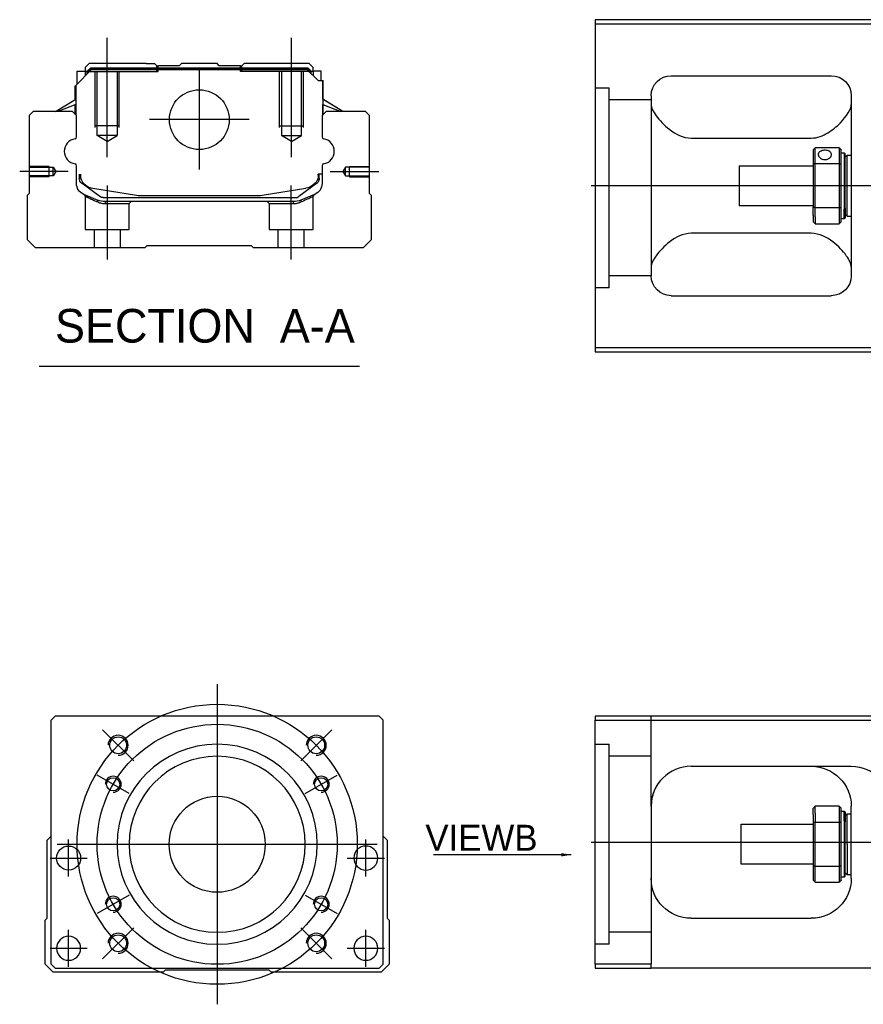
# Model space of a CAD drawing. Header units: millimetres. Extents: x 443 to 3685, y -1599 to 860.
# Tile 459 of 610: x 2498 to 2709, y -590 to -344. Entities that reach past the tile are written whole.
import ezdxf
from ezdxf.lldxf.tags import DXFTag

# ---------------------------------------------------------------- set-up
doc = ezdxf.new("R2010")
doc.units = ezdxf.units.MM
doc.layers.get('0').update_dxf_attribs({"linetype": 'CONTINUOUS'})
doc.styles.add('CHN', font='txt')
doc.styles.add('DIM-7', font='SIMPLEX.shx', dxfattribs={"width": 0.7, "bigfont": 'chineset.shx'})
tags = doc.linetypes.add('DASHED', pattern=[25.72, 12.86, -12.86]).pattern_tags.tags
tags[6:7] = [DXFTag(74, 4), DXFTag(75, 0), DXFTag(340, '0'), DXFTag(46, 0.0), DXFTag(50, 0.0), DXFTag(44, 0.0), DXFTag(45, 0.0)]
tags[4:5] = [DXFTag(74, 4), DXFTag(75, 0), DXFTag(340, '0'), DXFTag(46, 0.0), DXFTag(50, 0.0), DXFTag(44, 0.0), DXFTag(45, 0.0)]
doc.dimstyles.new('CNS', dxfattribs={"dimtxt": 3.5, "dimasz": 2.5, "dimexe": 1, "dimexo": 1, "dimgap": 1, "dimtad": 1, "dimdsep": 46, "dimtxsty": 'DIM-7', "dimcen": 0.09, "dimclrd": 4, "dimclre": 4, "dimclrt": 1, "dimadec": 0, "dimazin": 0, "dimtfac": 1, "dimtmove": 0, "dimatfit": 3, "dimfxl": 0, "dimtvp": 0.971429, "dimtolj": 1, "dimarcsym": 0})

msp = doc.modelspace()

# ---------------------------------------------------------------- linework, layer by layer
at = {"linetype": 'Continuous'}
for p, q in [((2716.16, -343.91), (2642.16, -343.91)), ((2642.16, -343.91), (2642.16, -425.91)), ((2642.16, -344.91), (2716.16, -344.91)), ((2512.39, -360.35), (2516.29, -356.45)), ((2512.79, -356.75), (2514.79, -356.75)), ((2512.79, -359.95), (2512.79, -356.75)), ((2515.79, -354.9), (2514.79, -355.9)), ((2514.79, -355.9), (2514.79, -356.75)), ((2514.79, -356.75), (2514.79, -357.95)), ((2515.29, -356.9), (2514.79, -356.9)), ((2515.29, -356.81), (2516.15, -355.95)), ((2515.29, -357.45), (2515.29, -356.81)), ((2515.52, -356.91), (2515.29, -356.81)), ((2515.52, -356.91), (2516.25, -356.18)), ((2515.52, -357.21), (2515.52, -356.91)), ((2529.97, -354.9), (2515.79, -354.9)), ((2516.15, -355.95), (2570.38, -355.95)), ((2516.25, -356.18), (2516.15, -355.95)), ((2516.25, -356.18), (2570.29, -356.18)), ((2570.25, -356.45), (2516.29, -356.45)), ((2529.97, -354.9), (2532.07, -354.9)), ((2532.07, -354.9), (2532.62, -355.45)), ((2532.62, -355.45), (2532.97, -355.45)), ((2538.27, -355.45), (2532.97, -355.45)), ((2532.97, -355.95), (2532.97, -355.45)), ((2538.27, -355.45), (2538.82, -354.9)), ((2547.72, -354.9), (2538.82, -354.9)), ((2548.27, -355.45), (2547.72, -354.9)), ((2553.57, -355.45), (2548.27, -355.45)), ((2553.57, -355.45), (2553.92, -355.45)), ((2553.57, -355.95), (2553.57, -355.45)), ((2553.92, -355.45), (2554.47, -354.9)), ((2553.92, -355.45), (2554.47, -354.9)), ((2556.57, -354.9), (2554.47, -354.9)), ((2554.47, -354.9), (2554.47, -354.9)), ((2570.75, -354.9), (2556.57, -354.9)), ((2572.95, -359.15), (2570.25, -356.45)), ((2570.29, -356.18), (2570.38, -355.95)), ((2571.02, -356.91), (2570.29, -356.18)), ((2571.25, -356.81), (2570.38, -355.95)), ((2571.75, -355.9), (2570.75, -354.9)), ((2571.02, -356.91), (2571.25, -356.81)), ((2571.02, -357.21), (2571.02, -356.91)), ((2571.25, -357.45), (2571.25, -356.81)), ((2571.75, -356.9), (2571.25, -356.9)), ((2571.75, -356.75), (2571.75, -355.9)), ((2573.75, -356.75), (2571.75, -356.75)), ((2571.75, -356.75), (2571.75, -357.95)), ((2573.75, -359.15), (2573.75, -356.75)), ((2573.75, -356.75), (2573.75, -356.75)), ((2572.95, -359.15), (2574.1, -359.15)), ((2574.1, -359.15), (2574.1, -366.4)), ((2574.1, -359.15), (2574.15, -359.15)), ((2574.15, -363.79), (2574.15, -359.15)), ((2574.15, -359.15), (2574.25, -359.15)), ((2574.25, -363.86), (2574.25, -359.15)), ((2661.16, -357.91), (2701.16, -357.91)), ((2512.29, -363.86), (2512.29, -360.45)), ((2512.39, -363.79), (2512.39, -360.35)), ((2512.44, -360.3), (2512.44, -366.4)), ((2507.38, -366.9), (2512.44, -363.76)), ((2579.15, -366.9), (2574.1, -363.76)), ((2579.15, -366.9), (2574.25, -363.86)), ((2656.16, -362.91), (2656.16, -407.91)), ((2706.16, -362.91), (2706.16, -407.91)), ((2512.44, -365.1), (2507.93, -366.9)), ((2512.29, -367.6), (2512.29, -365.16)), ((2512.39, -367.7), (2512.39, -365.12)), ((2574.1, -365.1), (2578.61, -366.9)), ((2574.15, -367.7), (2574.15, -365.12)), ((2574.25, -367.6), (2574.25, -365.16)), ((2501.77, -366.9), (2500.77, -367.9)), ((2500.77, -367.9), (2500.77, -387.35)), ((2511.59, -366.9), (2501.77, -366.9)), ((2512.59, -367.9), (2511.59, -366.9)), ((2512.59, -373.21), (2512.59, -367.9)), ((2574.95, -366.9), (2573.95, -367.9)), ((2573.95, -367.9), (2573.95, -373.21)), ((2584.77, -366.9), (2574.95, -366.9)), ((2585.77, -367.9), (2584.77, -366.9)), ((2585.77, -387.35), (2585.77, -367.9)), ((2666.16, -373.51), (2696.16, -373.51)), ((2696.66, -376.41), (2696.66, -380)), ((2703.16, -375.91), (2697.16, -375.91)), ((2697.16, -379.87), (2697.16, -375.91)), ((2703.16, -375.91), (2703.16, -379.87)), ((2703.66, -380), (2703.66, -376.41)), ((2703.66, -377.16), (2704.36, -377.16)), ((2704.36, -377.16), (2704.66, -377.46)), ((2704.36, -377.16), (2704.36, -391.25)), ((2704.66, -391.03), (2704.66, -377.46)), ((2704.66, -378.26), (2705.16, -377.76)), ((2705.16, -377.76), (2706.16, -377.76)), ((2705.16, -393.06), (2705.16, -377.76)), ((2512.59, -384.83), (2512.59, -380.44)), ((2573.95, -380.44), (2573.95, -384.83)), ((2678.16, -380.41), (2696.66, -380.41)), ((2678.16, -380.41), (2678.16, -390.41)), ((2696.66, -380), (2696.66, -390.82)), ((2697.16, -390.96), (2697.16, -379.87)), ((2697.16, -379.87), (2703.16, -379.87)), ((2703.16, -379.87), (2703.16, -390.96)), ((2703.66, -390.82), (2703.66, -380)), ((2513.29, -382.55), (2513.29, -383.63)), ((2513.59, -382.55), (2513.59, -383.59)), ((2573.95, -382.55), (2572.95, -382.55)), ((2572.95, -382.55), (2572.95, -383.59)), ((2573.25, -383.63), (2573.25, -382.55)), ((2513.97, -384.9), (2513.9, -384.84)), ((2518.39, -388.11), (2513.97, -384.9)), ((2516.66, -386.03), (2527.57, -387.76)), ((2558.97, -387.76), (2569.88, -386.03)), ((2572.56, -384.9), (2568.14, -388.11)), ((2572.63, -384.84), (2572.56, -384.9)), ((2500.77, -387.35), (2500.27, -387.85)), ((2500.27, -387.85), (2500.27, -398.9)), ((2519.27, -388.4), (2567.26, -388.4)), ((2529.22, -387.9), (2557.32, -387.9)), ((2572.09, -387.6), (2568.66, -389.02)), ((2586.27, -387.85), (2585.77, -387.35)), ((2586.27, -398.9), (2586.27, -387.85)), ((2566.76, -389.4), (2519.78, -389.4)), ((2696.66, -390.41), (2678.16, -390.41)), ((2696.66, -392.84), (2696.66, -390.82)), ((2703.16, -390.96), (2697.16, -390.96)), ((2697.16, -393.19), (2697.16, -390.96)), ((2703.16, -390.96), (2703.16, -393.19)), ((2703.66, -394.41), (2703.66, -390.82)), ((2704.36, -393.66), (2704.36, -391.25)), ((2704.66, -391.03), (2704.66, -393.36)), ((2696.66, -392.84), (2696.66, -394.41)), ((2697.16, -393.19), (2697.16, -394.91)), ((2703.16, -393.19), (2703.16, -394.91)), ((2704.36, -393.66), (2703.66, -393.66)), ((2704.66, -393.36), (2704.36, -393.66)), ((2704.66, -392.56), (2705.16, -393.06)), ((2705.16, -393.06), (2706.16, -393.06)), ((2697.16, -394.91), (2703.16, -394.91)), ((2696.16, -397.32), (2666.16, -397.32)), ((2500.27, -398.9), (2502.27, -400.9)), ((2502.27, -400.9), (2529.77, -400.9)), ((2529.77, -400.9), (2530.27, -400.4)), ((2530.27, -400.4), (2556.27, -400.4)), ((2556.27, -400.4), (2556.77, -400.9)), ((2556.77, -400.9), (2584.27, -400.9)), ((2584.27, -400.9), (2586.27, -398.9)), ((2661.16, -412.91), (2701.16, -412.91)), ((2642.16, -425.91), (2642.16, -426.91)), ((2716.16, -425.91), (2642.16, -425.91)), ((2642.16, -426.91), (2716.16, -426.91)), ((2507.24, -518.06), (2506.24, -519.06)), ((2506.24, -580.06), (2506.24, -519.06)), ((2575.74, -518.06), (2507.24, -518.06)), ((2588.24, -518.06), (2575.74, -518.06)), ((2589.24, -519.06), (2588.24, -518.06)), ((2589.24, -580.06), (2589.24, -519.06)), ((2642.16, -518.06), (2642.16, -519.06)), ((2716.16, -518.06), (2642.16, -518.06)), ((2642.16, -519.06), (2716.16, -519.06)), ((2642.16, -580.06), (2642.16, -519.06)), ((2666.16, -530.56), (2706.16, -530.56)), ((2656.16, -540.56), (2656.16, -580.06)), ((2696.66, -542.64), (2696.66, -541.06)), ((2703.16, -540.56), (2697.16, -540.56)), ((2697.16, -542.28), (2697.16, -540.56)), ((2703.16, -540.56), (2703.16, -542.28)), ((2703.66, -544.65), (2703.66, -541.06)), ((2706.16, -558.56), (2706.16, -540.56)), ((2696.66, -542.64), (2696.66, -544.65)), ((2697.16, -542.28), (2697.16, -544.52)), ((2703.16, -542.28), (2703.16, -544.52)), ((2703.66, -541.81), (2704.36, -541.81)), ((2704.36, -541.81), (2704.66, -542.11)), ((2704.36, -544.23), (2704.36, -541.81)), ((2704.66, -542.11), (2704.66, -544.44)), ((2704.66, -542.91), (2705.16, -542.41)), ((2705.16, -542.41), (2706.16, -542.41)), ((2705.16, -550.06), (2705.16, -542.41)), ((2678.66, -545.06), (2696.66, -545.06)), ((2678.66, -550.06), (2678.66, -545.06)), ((2696.66, -544.65), (2696.66, -555.47)), ((2697.16, -555.61), (2697.16, -544.52)), ((2697.16, -544.52), (2703.16, -544.52)), ((2703.16, -544.52), (2703.16, -555.61)), ((2703.66, -555.47), (2703.66, -544.65)), ((2704.36, -544.23), (2704.36, -558.31)), ((2704.66, -558.01), (2704.66, -544.44)), ((2505.24, -549.06), (2506.24, -548.06)), ((2589.24, -548.06), (2590.24, -549.06)), ((2505.24, -568.51), (2505.24, -549.06)), ((2590.24, -549.06), (2590.24, -568.51)), ((2678.66, -555.06), (2678.66, -550.06)), ((2705.16, -550.06), (2705.16, -557.71)), ((2696.66, -555.06), (2678.66, -555.06)), ((2696.66, -555.47), (2696.66, -559.06)), ((2697.16, -559.56), (2697.16, -555.61)), ((2703.16, -555.61), (2697.16, -555.61)), ((2703.16, -555.61), (2703.16, -559.56)), ((2703.66, -559.06), (2703.66, -555.47)), ((2704.36, -558.31), (2703.66, -558.31)), ((2704.66, -558.01), (2704.36, -558.31)), ((2705.16, -557.71), (2704.66, -557.21)), ((2706.16, -557.71), (2705.16, -557.71)), ((2697.16, -559.56), (2703.16, -559.56)), ((2504.74, -569.01), (2505.24, -568.51)), ((2590.24, -568.51), (2590.74, -569.01)), ((2666.16, -568.56), (2696.16, -568.56)), ((2504.74, -580.06), (2504.74, -569.01)), ((2590.74, -569.01), (2590.74, -580.06)), ((2506.74, -582.06), (2504.74, -580.06)), ((2506.24, -580.06), (2507.24, -581.06)), ((2588.24, -581.06), (2589.24, -580.06)), ((2590.74, -580.06), (2588.74, -582.06)), ((2642.16, -580.06), (2642.16, -581.06)), ((2656.16, -580.06), (2642.16, -580.06)), ((2656.16, -581.06), (2656.16, -580.06)), ((2534.24, -582.06), (2506.74, -582.06)), ((2507.24, -581.06), (2588.24, -581.06)), ((2534.74, -581.56), (2534.24, -582.06)), ((2560.74, -581.56), (2534.74, -581.56)), ((2561.24, -582.06), (2560.74, -581.56)), ((2588.74, -582.06), (2561.24, -582.06)), ((2642.16, -581.06), (2656.16, -581.06)), ((2716.16, -581.06), (2656.16, -581.06))]:
    msp.add_line(p, q, dxfattribs=at)
at = {"ltscale": 0.2}
for p, q in [((2520.27, -378.31), (2520.27, -348.48)), ((2566.27, -378.31), (2566.27, -348.48)), ((2543.27, -356.42), (2543.27, -381.37)), ((2555.74, -368.9), (2530.79, -368.9)), ((2510.55, -381.9), (2498.4, -381.9)), ((2575.99, -381.9), (2588.13, -381.9)), ((2520.32, -403.9), (2520.32, -385.4)), ((2566.21, -403.9), (2566.21, -385.4)), ((2526.88, -529.2), (2519.1, -521.43)), ((2568.6, -529.2), (2576.38, -521.43)), ((2526.88, -570.92), (2519.1, -578.7)), ((2568.6, -570.92), (2576.38, -578.7))]:
    msp.add_line(p, q, dxfattribs=at)
at = {"linetype": 'DASHED'}
for p, q in [((2515.29, -356.9), (2532.97, -356.9)), ((2532.62, -356.9), (2532.62, -355.45)), ((2532.97, -356.9), (2532.97, -355.95)), ((2553.57, -356.9), (2553.57, -355.95)), ((2571.25, -356.9), (2553.57, -356.9)), ((2553.92, -356.9), (2553.92, -355.45)), ((2571.75, -356.9), (2571.75, -356.75)), ((2573.75, -358.9), (2573.75, -358.9)), ((2574.31, -363.9), (2574.31, -363.9)), ((2514.77, -388.07), (2514.77, -396.4)), ((2571.71, -396.4), (2571.71, -388.09)), ((2519.82, -389.9), (2525.77, -389.9)), ((2525.77, -389.9), (2526.27, -389.4)), ((2525.77, -396.4), (2525.77, -389.9)), ((2560.21, -389.4), (2560.71, -389.9)), ((2560.71, -389.9), (2560.71, -396.4)), ((2560.71, -389.9), (2566.71, -389.9)), ((2514.77, -396.4), (2520.27, -396.4)), ((2516.97, -396.4), (2516.97, -400.9)), ((2520.27, -396.4), (2525.77, -396.4)), ((2523.57, -400.9), (2523.57, -396.4)), ((2560.71, -396.4), (2571.71, -396.4)), ((2562.91, -396.4), (2562.91, -400.9)), ((2569.51, -400.9), (2569.51, -396.4)), ((2645.66, -410.93), (2642.16, -410.93)), ((2645.66, -575.06), (2642.16, -575.06))]:
    msp.add_line(p, q, dxfattribs=at)
at = {"linetype": 'DASHED', "ltscale": 0.1}
for p, q in [((2517.27, -370.9), (2517.27, -356.9)), ((2517.77, -372.9), (2517.77, -356.9)), ((2522.77, -356.9), (2522.77, -372.9)), ((2523.27, -370.9), (2523.27, -356.9)), ((2563.27, -370.9), (2563.27, -356.9)), ((2563.77, -356.9), (2563.77, -372.9)), ((2568.77, -372.9), (2568.77, -356.9)), ((2569.27, -370.9), (2569.27, -356.9)), ((2523.27, -370.45), (2517.27, -370.45)), ((2563.27, -370.45), (2569.27, -370.45)), ((2522.77, -372.9), (2517.77, -372.9)), ((2520.27, -374.34), (2517.77, -372.9)), ((2520.27, -374.34), (2522.77, -372.9)), ((2563.77, -372.9), (2568.77, -372.9)), ((2566.27, -374.34), (2563.77, -372.9)), ((2566.27, -374.34), (2568.77, -372.9)), ((2505.77, -380.6), (2500.77, -380.6)), ((2500.77, -380.82), (2506.76, -380.82)), ((2505.77, -383.2), (2505.77, -380.6)), ((2506.76, -380.82), (2507.41, -381.9)), ((2506.76, -382.97), (2506.76, -380.82)), ((2579.77, -380.82), (2579.13, -381.9)), ((2585.77, -380.82), (2579.77, -380.82)), ((2579.77, -382.97), (2579.77, -380.82)), ((2580.77, -383.2), (2580.77, -380.6)), ((2580.77, -380.6), (2585.77, -380.6)), ((2506.76, -382.97), (2500.77, -382.97)), ((2505.77, -383.2), (2500.77, -383.2)), ((2507.41, -381.9), (2506.76, -382.97)), ((2579.13, -381.9), (2579.77, -382.97)), ((2579.77, -382.97), (2585.77, -382.97)), ((2580.77, -383.2), (2585.77, -383.2))]:
    msp.add_line(p, q, dxfattribs=at)
at = {"linetype": 'DASHED', "ltscale": 0.3}
for p, q in [((2642.16, -360.93), (2645.66, -360.93)), ((2645.66, -410.93), (2645.66, -360.93)), ((2656.16, -363.93), (2645.66, -363.93)), ((2656.16, -407.93), (2645.66, -407.93)), ((2656.16, -540.56), (2656.16, -518.06)), ((2642.16, -525.06), (2645.66, -525.06)), ((2645.66, -575.06), (2645.66, -525.06)), ((2656.16, -528.06), (2645.66, -528.06)), ((2656.16, -572.06), (2645.66, -572.06))]:
    msp.add_line(p, q, dxfattribs=at)
for p, q in [((3283.16, -385.46), (2641.16, -385.41)), ((2503.25, -430.53), (2583.3, -430.53)), ((2641.16, -549.56), (3283.16, -549.56))]:
    msp.add_line(p, q)
at = {"ltscale": 0.3}
for p, q in [((2547.74, -510.06), (2547.74, -590.06)), ((2507.74, -550.06), (2587.74, -550.06))]:
    msp.add_line(p, q, dxfattribs=at)
at = {"ltscale": 0.1}
for p, q in [((2525.79, -537.39), (2517.73, -532.74)), ((2569.7, -537.39), (2577.75, -532.74)), ((2510.63, -558.14), (2510.63, -548.84)), ((2584.86, -558.14), (2584.86, -548.84)), ((2505.98, -553.49), (2515.28, -553.49)), ((2580.21, -553.49), (2589.51, -553.49)), ((2525.79, -562.74), (2517.73, -567.39)), ((2569.7, -562.74), (2577.75, -567.39)), ((2510.63, -580.71), (2510.63, -571.41)), ((2584.86, -580.71), (2584.86, -571.41)), ((2505.98, -576.06), (2515.28, -576.06)), ((2580.21, -576.06), (2589.51, -576.06))]:
    msp.add_line(p, q, dxfattribs=at)
at = {"linetype": 'Continuous'}
for centre, radius in [((2543.27, -368.9), 7.47), ((2522.99, -525.31), 2.1), ((2572.49, -525.31), 2.1), ((2521.76, -535.06), 1.65), ((2573.72, -535.06), 1.65), ((2547.74, -550.06), 12), ((2510.63, -553.49), 3), ((2521.76, -565.06), 1.65), ((2573.72, -565.06), 1.65), ((2522.99, -574.81), 2.1), ((2572.49, -574.81), 2.1)]:
    msp.add_circle(centre, radius, dxfattribs=at)
at = {"ltscale": 0.3}
for radius in [35, 30]:
    msp.add_circle((2547.74, -550.06), radius, dxfattribs=at)
at = {"linetype": 'Continuous', "extrusion": (0, 0, -1)}
for centre, radius in [((-2547.74, -550.06), 25), ((-2547.74, -550.06), 22), ((-2584.86, -553.49), 3), ((-2510.63, -576.06), 3), ((-2584.86, -576.06), 3)]:
    msp.add_circle(centre, radius, dxfattribs=at)
at = {"linetype": 'Continuous', "extrusion": (-6.12303e-17, 0, -1)}
for centre, start, end in [((-2661.16, -362.91), 0, 90), ((-2701.16, -362.91), 90, 180), ((-2661.16, -407.91), 270, 0), ((-2701.16, -407.91), 180, 270)]:
    msp.add_arc(centre, 5, start, end, dxfattribs=at)
for centre, radius, start, end in [((2512.71, -376.83), 3.17, 98.9371, 261.0629), ((2573.83, -376.83), 3.17, 278.9371, 81.0629), ((2522.99, -525.31), 2.5, 270, 180), ((2572.49, -525.31), 2.5, 270, 180), ((2521.76, -535.06), 2, 270, 180), ((2573.72, -535.06), 2, 270, 180), ((2521.76, -565.06), 2, 270, 180), ((2573.72, -565.06), 2, 270, 180), ((2522.99, -574.81), 2.5, 270, 180), ((2572.49, -574.81), 2.5, 270, 180)]:
    msp.add_arc(centre, radius, start, end)
at = {"linetype": 'Continuous'}
for centre, radius, start, end in [((2512.09, -373.21), 0.5, 285.1919, 0), ((2574.45, -373.21), 0.5, 180, 254.8081), ((2512.09, -380.44), 0.5, 0, 74.8081), ((2574.45, -380.44), 0.5, 105.1919, 180), ((2517.29, -382.08), 4, 202.3316, 260.9414), ((2569.25, -382.08), 4, 337.6678, 353.1681), ((2569.25, -382.08), 3.77, 349.0413, 352.7469), ((2529.22, -377.4), 10.5, 260.9414, 270), ((2557.32, -377.4), 10.5, 270, 279.0586), ((2567.26, -386.9), 1.5, 270, 306.0274), ((2666.16, -540.56), 10, 90, 180)]:
    msp.add_arc(centre, radius, start, end, dxfattribs=at)
at = {"linetype": 'Continuous', "extrusion": (0, 0, -1)}
for centre, radius, start, end in [((-2514.79, -383.63), 1.5, 306.0274, 0), ((-2517.29, -382.08), 4, 337.6678, 353.1681), ((-2517.29, -382.08), 3.77, 349.0413, 352.7469), ((-2569.25, -382.08), 4, 202.3316, 260.9414), ((-2571.75, -383.63), 1.5, 180, 233.9726), ((-2515.59, -384.83), 3, 292.4327, 0), ((-2570.95, -384.83), 3, 180, 247.5673), ((-2519.27, -386.9), 1.5, 270, 306.0274), ((-2519.78, -384.4), 5, 270, 292.4327), ((-2566.76, -384.4), 5, 247.5673, 270), ((-2696.16, -540.56), 10, 90, 180), ((-2706.16, -540.56), 10, 90, 180), ((-2666.16, -558.56), 10, 270, 0), ((-2696.16, -558.56), 10, 180, 270)]:
    msp.add_arc(centre, radius, start, end, dxfattribs=at)
at = {"linetype": 'Continuous'}
for points, degree in [([(2512.44, -366.4), (2512.44, -367)], 1), ([(2574.1, -366.4), (2574.1, -367)], 1), ([(2656.16, -365.12), (2656.16, -365.87), (2656.63, -366.85), (2657.4, -367.91)], 3), ([(2512.44, -367), (2512.44, -367.75)], 1), ([(2574.1, -367), (2574.1, -367.75)], 1), ([(2696.66, -376.41), (2696.82, -376.25), (2696.99, -376.08), (2697.16, -375.91)], 3), ([(2703.16, -375.91), (2703.32, -376.08), (2703.49, -376.25), (2703.66, -376.41)], 3), ([(2697.16, -379.87), (2696.99, -379.91), (2696.82, -379.96), (2696.66, -380)], 3), ([(2703.16, -379.87), (2703.32, -379.91), (2703.49, -379.96), (2703.66, -380)], 3), ([(2697.16, -390.96), (2696.99, -390.91), (2696.82, -390.87), (2696.66, -390.82)], 3), ([(2703.16, -390.96), (2703.32, -390.91), (2703.49, -390.87), (2703.66, -390.82)], 3), ([(2697.16, -394.91), (2696.99, -394.75), (2696.82, -394.58), (2696.66, -394.41)], 3), ([(2703.66, -394.41), (2703.49, -394.58), (2703.32, -394.75), (2703.16, -394.91)], 3), ([(2657.4, -402.91), (2656.63, -403.98), (2656.16, -404.95), (2656.16, -405.7)], 3), ([(2706.16, -405.7), (2706.16, -404.95), (2705.69, -403.99), (2704.91, -402.91)], 3), ([(2661.16, -531.9), (2661.13, -531.92), (2661.1, -531.94), (2661.07, -531.96)], 3), ([(2697.16, -540.56), (2696.99, -540.73), (2696.82, -540.9), (2696.66, -541.06)], 3), ([(2703.16, -540.56), (2703.32, -540.73), (2703.49, -540.9), (2703.66, -541.06)], 3), ([(2697.16, -544.52), (2696.99, -544.56), (2696.82, -544.61), (2696.66, -544.65)], 3), ([(2703.66, -544.65), (2703.49, -544.61), (2703.32, -544.56), (2703.16, -544.52)], 3), ([(2697.16, -555.61), (2696.99, -555.56), (2696.82, -555.52), (2696.66, -555.47)], 3), ([(2703.66, -555.47), (2703.49, -555.52), (2703.32, -555.56), (2703.16, -555.61)], 3), ([(2696.66, -559.06), (2696.82, -559.23), (2696.99, -559.4), (2697.16, -559.56)], 3), ([(2703.66, -559.06), (2703.49, -559.23), (2703.32, -559.4), (2703.16, -559.56)], 3)]:
    msp.add_open_spline(points, degree=degree, dxfattribs=at)
for points, knots in [([(2696.16, -373.51), (2697.68, -373.51), (2699.09, -372.95), (2701.5, -371.49), (2702.49, -370.63), (2705.05, -368.01), (2706.16, -366.29), (2706.16, -365.12)], [0, 0, 0, 0, 0.25, 0.25, 0.5, 0.5, 1, 1, 1, 1]), ([(2657.4, -367.91), (2658.23, -369.05), (2659.36, -370.27), (2662.24, -372.48), (2664.09, -373.51), (2666.16, -373.51)], [0, 0, 0, 0, 0.5, 0.5, 1, 1, 1, 1]), ([(2701.21, -377.63), (2701.21, -377.5), (2701.18, -377.38), (2701.06, -377.14), (2700.96, -377.04), (2700.74, -376.85), (2700.6, -376.77), (2700.28, -376.65), (2700.11, -376.61), (2699.75, -376.56), (2699.56, -376.55), (2699.19, -376.57), (2699.01, -376.6), (2698.68, -376.7), (2698.53, -376.77), (2698.27, -376.93), (2698.16, -377.03), (2697.99, -377.25), (2697.94, -377.37), (2697.91, -377.54), (2697.91, -377.59), (2697.91, -377.63)], [0, 0, 0, 0, 0.106605, 0.106605, 0.21316, 0.21316, 0.320465, 0.320465, 0.42832, 0.42832, 0.535356, 0.535356, 0.641477, 0.641477, 0.748016, 0.748016, 0.855648, 0.855648, 0.963354, 0.963354, 1, 1, 1, 1]), ([(2697.91, -377.63), (2697.91, -377.76), (2697.94, -377.9), (2698.06, -378.16), (2698.15, -378.28), (2698.38, -378.5), (2698.52, -378.6), (2698.83, -378.76), (2699.01, -378.82), (2699.37, -378.89), (2699.56, -378.9), (2699.92, -378.86), (2700.1, -378.82), (2700.43, -378.7), (2700.59, -378.61), (2700.85, -378.41), (2700.96, -378.29), (2701.12, -378.04), (2701.17, -377.9), (2701.2, -377.72), (2701.21, -377.68), (2701.21, -377.63)], [0, 0, 0, 0, 0.106605, 0.106605, 0.21316, 0.21316, 0.320465, 0.320465, 0.42832, 0.42832, 0.535356, 0.535356, 0.641477, 0.641477, 0.748016, 0.748016, 0.855648, 0.855648, 0.963354, 0.963354, 1, 1, 1, 1]), ([(2666.16, -397.32), (2664.09, -397.32), (2662.24, -398.34), (2659.37, -400.54), (2658.23, -401.78), (2657.4, -402.91)], [0, 0, 0, 0, 0.5, 0.5, 1, 1, 1, 1]), ([(2704.91, -402.91), (2704.09, -401.77), (2702.96, -400.55), (2700.07, -398.34), (2698.22, -397.32), (2696.16, -397.32)], [0, 0, 0, 0, 0.5, 0.5, 1, 1, 1, 1]), ([(2656.72, -537.25), (2656.63, -537.51), (2656.5, -537.95), (2656.4, -538.39), (2656.36, -538.57)], [0, 0, 0, 0, 0.596588, 1, 1, 1, 1])]:
    msp.add_open_spline(points, degree=3, knots=knots, dxfattribs=at)
at = {"linetype": 'DASHED'}
for points, degree in [([(2514.46, -387.61), (2514.77, -388.07)], 1), ([(2571.71, -388.09), (2572.02, -387.63)], 1), ([(2517.9, -389.48), (2517.87, -389.02)], 1), ([(2519.78, -389.4), (2519.82, -389.9)], 1), ([(2566.76, -389.4), (2566.74, -389.56), (2566.73, -389.73), (2566.71, -389.9)], 3), ([(2568.66, -389.02), (2568.64, -389.48)], 1)]:
    msp.add_open_spline(points, degree=degree, dxfattribs=at)
for points, degree, knots in [([(2514.46, -387.61), (2514.46, -387.61), (2515.38, -387.99), (2516.31, -388.37), (2517.87, -389.02)], 2, [0, 0, 0, 0.5, 0.5, 1, 1, 1]), ([(2514.77, -388.07), (2514.77, -388.07), (2514.77, -388.07), (2515.24, -388.28), (2516.55, -388.87), (2517.43, -389.27), (2517.9, -389.48)], 3, [0, 0, 0, 0, 0.000815, 0.486557, 0.726811, 1, 1, 1, 1]), ([(2568.64, -389.48), (2568.95, -389.34), (2569.56, -389.06), (2570.31, -388.73), (2571.31, -388.28), (2571.71, -388.09), (2571.71, -388.09)], 3, [0, 0, 0, 0, 0.185898, 0.357233, 0.514425, 1, 1, 1, 1]), ([(2517.9, -389.48), (2518.2, -389.6), (2518.8, -389.84), (2519.49, -389.88), (2519.82, -389.9)], 3, [0, 0, 0, 0, 0.515943, 1, 1, 1, 1]), ([(2566.71, -389.9), (2567.04, -389.88), (2567.73, -389.84), (2568.33, -389.6), (2568.64, -389.48)], 3, [0, 0, 0, 0, 0.484584, 1, 1, 1, 1])]:
    msp.add_open_spline(points, degree=degree, knots=knots, dxfattribs=at)

# ---------------------------------------------------------------- texts
at = {"style": 'CHN'}
for s, insert, char_height, attachment_point in [('SECTION  A-A ', (2507.22, -420.49), 8.4, 4), ('VIEWB', (2627.77, -551.68), 6.5, 9)]:
    msp.add_mtext(s, dxfattribs=dict(at, insert=insert, char_height=char_height, attachment_point=attachment_point))

# ---------------------------------------------------------------- leaders
msp.add_leader([(2636.21, -552.68), (2601.76, -552.68)], dimstyle='CNS', override={"dimtxt": 6.5, "dimtxsty": 'CHN'})

doc.saveas('drawing.dxf')
